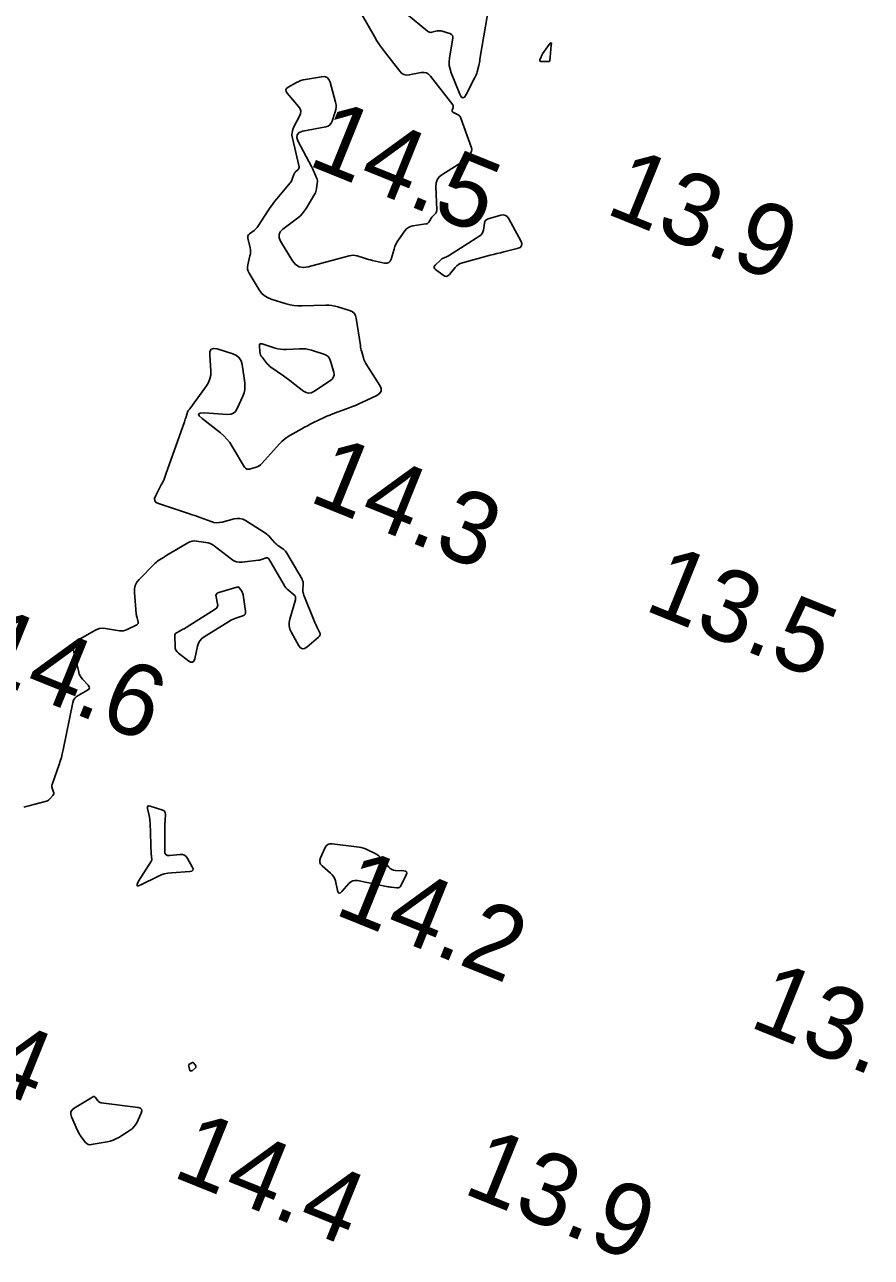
# Model space of a CAD drawing. Extents: x 3040093 to 3056816, y 408076 to 509144.
# Drawn here: x 3043823.6 to 3043882.3, y 438677.7 to 438763.2 of the extents above; entities that cross this region are included whole.
import ezdxf

# ---------------------------------------------------------------- set-up
doc = ezdxf.new("R2010")
doc.units = 0
doc.layers.add('V-CHAN-CONT-EL15', color=7, linetype='Continuous')
doc.layers.add('V-TOPO-SOUN-0810', color=7, linetype='Continuous')

msp = doc.modelspace()

# ---------------------------------------------------------------- linework, layer by layer
at = {"layer": 'V-CHAN-CONT-EL15'}
for points in [[(3043855.737, 438763.948), (3043855.215, 438760.837), (3043855.196, 438760.727), (3043855.175, 438760.619), (3043855.152, 438760.51), (3043855.127, 438760.402), (3043855.023, 438759.971), (3043854.994, 438759.864), (3043854.958, 438759.76), (3043854.916, 438759.658), (3043854.868, 438759.559), (3043854.253, 438758.383), (3043854.137, 438758.213), (3043854.026, 438758.16), (3043853.92, 438758.224), (3043853.821, 438758.405), (3043853.221, 438759.895), (3043853.138, 438760.148), (3043853.091, 438760.405), (3043853.081, 438760.667), (3043853.108, 438760.932), (3043853.335, 438762.288), (3043853.338, 438762.401), (3043853.306, 438762.493), (3043853.239, 438762.564), (3043853.136, 438762.613), (3043852.589, 438762.787), (3043852.502, 438762.808), (3043852.414, 438762.817), (3043852.326, 438762.813), (3043852.238, 438762.797), (3043851.884, 438762.708), (3043851.798, 438762.696), (3043851.716, 438762.704), (3043851.639, 438762.732), (3043851.567, 438762.781), (3043848.658, 438765.213)], [(3043847.032, 438763.946), (3043847.902, 438762.413), (3043848.075, 438762.12), (3043848.258, 438761.835), (3043848.451, 438761.556), (3043848.654, 438761.284), (3043849.649, 438760.002), (3043849.786, 438759.863), (3043849.943, 438759.775), (3043850.118, 438759.737), (3043850.313, 438759.751), (3043851.131, 438759.906), (3043851.326, 438759.919), (3043851.501, 438759.882), (3043851.658, 438759.793), (3043851.795, 438759.654), (3043853.328, 438757.671), (3043853.353, 438757.631), (3043853.366, 438757.589), (3043853.366, 438757.545), (3043853.355, 438757.499), (3043853.288, 438757.312), (3043853.278, 438757.268), (3043853.284, 438757.23), (3043853.305, 438757.198), (3043853.341, 438757.171), (3043853.695, 438756.981), (3043853.763, 438756.937), (3043853.819, 438756.882), (3043853.864, 438756.818), (3043853.897, 438756.744), (3043854.618, 438754.692), (3043854.646, 438754.568), (3043854.637, 438754.452), (3043854.593, 438754.345), (3043854.513, 438754.246), (3043854.122, 438753.868), (3043854.022, 438753.776), (3043853.918, 438753.689), (3043853.809, 438753.608), (3043853.696, 438753.533), (3043852.578, 438752.825), (3043852.383, 438752.668), (3043852.247, 438752.479), (3043852.17, 438752.26), (3043852.153, 438752.01), (3043852.228, 438750.39), (3043852.225, 438750.326), (3043852.21, 438750.267), (3043852.183, 438750.213), (3043852.144, 438750.162), (3043851.963, 438749.971), (3043851.919, 438749.922), (3043851.878, 438749.871), (3043851.84, 438749.818), (3043851.805, 438749.764), (3043851.668, 438749.54), (3043851.63, 438749.49), (3043851.585, 438749.451), (3043851.531, 438749.424), (3043851.47, 438749.408), (3043850.565, 438749.272), (3043850.401, 438749.231), (3043850.255, 438749.162), (3043850.127, 438749.063), (3043850.017, 438748.936), (3043849.571, 438748.311), (3043849.472, 438748.159), (3043849.387, 438748.001), (3043849.316, 438747.836), (3043849.258, 438747.665), (3043849.053, 438746.966), (3043848.986, 438746.818), (3043848.888, 438746.724), (3043848.758, 438746.683), (3043848.596, 438746.695), (3043847.757, 438746.88), (3043847.621, 438746.911), (3043847.487, 438746.946), (3043847.353, 438746.983), (3043847.22, 438747.024), (3043846.691, 438747.193), (3043846.558, 438747.225), (3043846.425, 438747.238), (3043846.291, 438747.231), (3043846.157, 438747.204), (3043843.302, 438746.43), (3043842.973, 438746.386), (3043842.684, 438746.442), (3043842.435, 438746.599), (3043842.226, 438746.856), (3043841.392, 438748.214), (3043841.289, 438748.45), (3043841.282, 438748.667), (3043841.369, 438748.867), (3043841.551, 438749.048), (3043842.563, 438749.807), (3043842.738, 438749.952), (3043842.896, 438750.111), (3043843.036, 438750.286), (3043843.161, 438750.476), (3043843.757, 438751.49), (3043843.801, 438751.576), (3043843.837, 438751.664), (3043843.865, 438751.756), (3043843.883, 438751.85), (3043843.939, 438752.235), (3043843.946, 438752.33), (3043843.94, 438752.423), (3043843.921, 438752.515), (3043843.888, 438752.605), (3043843.71, 438753.008), (3043843.666, 438753.104), (3043843.62, 438753.2), (3043843.573, 438753.295), (3043843.525, 438753.389), (3043842.601, 438755.132), (3043842.508, 438755.393), (3043842.532, 438755.598), (3043842.676, 438755.746), (3043842.937, 438755.837), (3043844.528, 438756.151), (3043844.681, 438756.2), (3043844.806, 438756.282), (3043844.903, 438756.396), (3043844.97, 438756.542), (3043845.184, 438757.192), (3043845.226, 438757.354), (3043845.242, 438757.518), (3043845.235, 438757.682), (3043845.203, 438757.847), (3043844.829, 438759.237), (3043844.744, 438759.437), (3043844.615, 438759.568), (3043844.442, 438759.631), (3043844.225, 438759.625), (3043843.118, 438759.44), (3043842.956, 438759.406), (3043842.799, 438759.358), (3043842.647, 438759.296), (3043842.499, 438759.222), (3043841.919, 438758.895), (3043841.805, 438758.808), (3043841.755, 438758.71), (3043841.769, 438758.6), (3043841.846, 438758.48), (3043842.631, 438757.565), (3043842.738, 438757.403), (3043842.786, 438757.235), (3043842.776, 438757.059), (3043842.707, 438756.878), (3043842.314, 438756.138), (3043842.234, 438755.951), (3043842.19, 438755.759), (3043842.182, 438755.562), (3043842.211, 438755.36), (3043842.669, 438753.371), (3043842.675, 438753.317), (3043842.667, 438753.267), (3043842.645, 438753.222), (3043842.609, 438753.181), (3043842.436, 438753.025), (3043842.396, 438752.985), (3043842.362, 438752.94), (3043842.334, 438752.891), (3043842.313, 438752.838), (3043842.201, 438752.513), (3043842.173, 438752.443), (3043842.139, 438752.375), (3043842.099, 438752.312), (3043842.053, 438752.251), (3043841.137, 438751.154), (3043840.979, 438750.958), (3043840.826, 438750.758), (3043840.679, 438750.553), (3043840.538, 438750.344), (3043839.816, 438749.24), (3043839.759, 438749.161), (3043839.696, 438749.088), (3043839.627, 438749.021), (3043839.551, 438748.96), (3043839.237, 438748.727), (3043839.171, 438748.665), (3043839.13, 438748.593), (3043839.114, 438748.511), (3043839.123, 438748.421), (3043839.274, 438747.762), (3043839.299, 438747.62), (3043839.306, 438747.479), (3043839.296, 438747.338), (3043839.27, 438747.196), (3043839.115, 438746.563), (3043839.092, 438746.412), (3043839.1, 438746.267), (3043839.137, 438746.126), (3043839.205, 438745.99), (3043839.915, 438744.833), (3043840.075, 438744.616), (3043840.264, 438744.438), (3043840.483, 438744.298), (3043840.732, 438744.197), (3043841.786, 438743.866), (3043842.051, 438743.795), (3043842.319, 438743.747), (3043842.591, 438743.721), (3043842.865, 438743.719), (3043844.529, 438743.771), (3043844.74, 438743.769), (3043844.949, 438743.75), (3043845.155, 438743.713), (3043845.359, 438743.659), (3043846.17, 438743.409), (3043846.352, 438743.328), (3043846.49, 438743.21), (3043846.586, 438743.056), (3043846.639, 438742.864), (3043846.923, 438740.969), (3043846.941, 438740.861), (3043846.962, 438740.753), (3043846.986, 438740.646), (3043847.014, 438740.539), (3043847.131, 438740.115), (3043847.164, 438740.01), (3043847.204, 438739.909), (3043847.252, 438739.811), (3043847.307, 438739.716), (3043848.263, 438738.201), (3043848.359, 438737.986), (3043848.358, 438737.799), (3043848.259, 438737.64), (3043848.063, 438737.51), (3043847.022, 438737.017), (3043846.805, 438736.918), (3043846.587, 438736.824), (3043846.366, 438736.735), (3043846.144, 438736.651), (3043845.206, 438736.309), (3043845.005, 438736.233), (3043844.806, 438736.152), (3043844.608, 438736.066), (3043844.413, 438735.976), (3043843.635, 438735.604), (3043843.441, 438735.51), (3043843.25, 438735.412), (3043843.06, 438735.31), (3043842.872, 438735.205), (3043842.039, 438734.732), (3043841.843, 438734.61), (3043841.659, 438734.474), (3043841.487, 438734.324), (3043841.325, 438734.16), (3043840.083, 438732.786), (3043839.999, 438732.705), (3043839.907, 438732.638), (3043839.806, 438732.583), (3043839.697, 438732.542), (3043839.244, 438732.406), (3043839.137, 438732.389), (3043839.043, 438732.405), (3043838.963, 438732.456), (3043838.896, 438732.541), (3043838.042, 438733.974), (3043837.868, 438734.238), (3043837.673, 438734.481), (3043837.455, 438734.706), (3043837.216, 438734.911), (3043835.943, 438735.906), (3043835.745, 438736.092), (3043835.704, 438736.219), (3043835.819, 438736.286), (3043836.091, 438736.294), (3043837.714, 438736.19), (3043837.934, 438736.204), (3043838.12, 438736.276), (3043838.27, 438736.407), (3043838.385, 438736.596), (3043838.774, 438737.467), (3043838.855, 438737.687), (3043838.903, 438737.912), (3043838.919, 438738.141), (3043838.902, 438738.375), (3043838.72, 438739.66), (3043838.651, 438739.919), (3043838.523, 438740.129), (3043838.336, 438740.288), (3043838.09, 438740.397), (3043836.984, 438740.734), (3043836.748, 438740.771), (3043836.584, 438740.717), (3043836.494, 438740.57), (3043836.476, 438740.332), (3043836.55, 438739.196), (3043836.545, 438738.919), (3043836.494, 438738.654), (3043836.397, 438738.403), (3043836.254, 438738.166), (3043835.11, 438736.573), (3043835.099, 438736.559), (3043835.086, 438736.546), (3043835.073, 438736.534), (3043835.059, 438736.524), (3043834.999, 438736.483), (3043834.985, 438736.472), (3043834.974, 438736.459), (3043834.965, 438736.445), (3043834.959, 438736.428), (3043834.812, 438735.946), (3043834.786, 438735.861), (3043834.758, 438735.775), (3043834.73, 438735.69), (3043834.7, 438735.605), (3043833.468, 438732.107), (3043833.392, 438731.902), (3043833.309, 438731.7), (3043833.218, 438731.501), (3043833.12, 438731.306), (3043832.714, 438730.53), (3043832.652, 438730.352), (3043832.666, 438730.205), (3043832.758, 438730.089), (3043832.927, 438730.005), (3043835.065, 438729.299), (3043835.254, 438729.236), (3043835.444, 438729.171), (3043835.632, 438729.104), (3043835.82, 438729.035), (3043836.571, 438728.758), (3043836.759, 438728.704), (3043836.949, 438728.679), (3043837.141, 438728.685), (3043837.333, 438728.721), (3043838.178, 438728.944), (3043838.38, 438728.977), (3043838.575, 438728.968), (3043838.765, 438728.918), (3043838.948, 438728.826), (3043840.338, 438727.952), (3043840.43, 438727.89), (3043840.517, 438727.82), (3043840.599, 438727.745), (3043840.675, 438727.663), (3043840.992, 438727.295), (3043841.056, 438727.226), (3043841.123, 438727.162), (3043841.195, 438727.103), (3043841.271, 438727.048), (3043841.582, 438726.837), (3043841.655, 438726.781), (3043841.722, 438726.718), (3043841.78, 438726.647), (3043841.831, 438726.569), (3043842.88, 438724.756), (3043842.921, 438724.671), (3043842.949, 438724.584), (3043842.964, 438724.493), (3043842.965, 438724.398), (3043842.942, 438724.015), (3043842.941, 438723.92), (3043842.951, 438723.827), (3043842.971, 438723.736), (3043843.002, 438723.646), (3043843.721, 438721.863), (3043843.763, 438721.762), (3043843.807, 438721.663), (3043843.853, 438721.564), (3043843.901, 438721.467), (3043844.097, 438721.078), (3043844.13, 438720.985), (3043844.129, 438720.898), (3043844.096, 438720.817), (3043844.029, 438720.744), (3043843.202, 438720.044), (3043843.043, 438719.945), (3043842.9, 438719.928), (3043842.772, 438719.994), (3043842.659, 438720.142), (3043842.139, 438721.074), (3043842.041, 438721.295), (3043841.991, 438721.521), (3043841.988, 438721.753), (3043842.033, 438721.991), (3043842.415, 438723.329), (3043842.432, 438723.437), (3043842.417, 438723.535), (3043842.372, 438723.624), (3043842.296, 438723.703), (3043841.929, 438723.998), (3043841.842, 438724.076), (3043841.762, 438724.16), (3043841.691, 438724.251), (3043841.628, 438724.35), (3043840.574, 438726.172), (3043840.537, 438726.22), (3043840.492, 438726.247), (3043840.441, 438726.254), (3043840.381, 438726.241), (3043840.13, 438726.146), (3043840.067, 438726.124), (3043840.002, 438726.106), (3043839.937, 438726.092), (3043839.871, 438726.082), (3043838.739, 438725.941), (3043838.534, 438725.934), (3043838.339, 438725.967), (3043838.155, 438726.038), (3043837.981, 438726.148), (3043836.781, 438727.075), (3043836.649, 438727.165), (3043836.509, 438727.235), (3043836.36, 438727.286), (3043836.204, 438727.318), (3043835.562, 438727.408), (3043835.405, 438727.418), (3043835.252, 438727.401), (3043835.105, 438727.358), (3043834.963, 438727.288), (3043833.671, 438726.524), (3043833.58, 438726.469), (3043833.49, 438726.414), (3043833.4, 438726.359), (3043833.31, 438726.302), (3043832.953, 438726.075), (3043832.866, 438726.016), (3043832.782, 438725.953), (3043832.702, 438725.884), (3043832.626, 438725.811), (3043831.59, 438724.749), (3043831.429, 438724.548), (3043831.32, 438724.327), (3043831.264, 438724.088), (3043831.261, 438723.83), (3043831.388, 438722.368), (3043831.395, 438722.297), (3043831.406, 438722.227), (3043831.421, 438722.157), (3043831.438, 438722.087), (3043831.514, 438721.81), (3043831.523, 438721.746), (3043831.511, 438721.69), (3043831.478, 438721.644), (3043831.425, 438721.607), (3043830.765, 438721.272), (3043830.633, 438721.216), (3043830.496, 438721.184), (3043830.356, 438721.173), (3043830.212, 438721.185), (3043829.247, 438721.338), (3043829.041, 438721.354), (3043828.842, 438721.334), (3043828.65, 438721.278), (3043828.465, 438721.187), (3043827.39, 438720.544), (3043827.188, 438720.384), (3043827.064, 438720.193), (3043827.016, 438719.97), (3043827.045, 438719.715), (3043827.394, 438718.315), (3043827.437, 438718.179), (3043827.496, 438718.051), (3043827.571, 438717.933), (3043827.662, 438717.823), (3043828.059, 438717.402), (3043828.13, 438717.301), (3043828.145, 438717.209), (3043828.102, 438717.127), (3043828.004, 438717.053), (3043827.363, 438716.702), (3043827.228, 438716.61), (3043827.122, 438716.497), (3043827.044, 438716.362), (3043826.996, 438716.206), (3043826.315, 438712.914), (3043826.257, 438712.655), (3043826.191, 438712.4), (3043826.116, 438712.146), (3043826.033, 438711.895), (3043825.556, 438710.527), (3043825.539, 438710.461), (3043825.533, 438710.395), (3043825.539, 438710.328), (3043825.557, 438710.262), (3043825.65, 438709.997), (3043825.665, 438709.933), (3043825.663, 438709.871), (3043825.643, 438709.813), (3043825.606, 438709.758), (3043825.402, 438709.519), (3043825.35, 438709.466), (3043825.292, 438709.423), (3043825.228, 438709.389), (3043825.158, 438709.364), (3043824.277, 438709.124), (3043824.106, 438709.077), (3043823.935, 438709.031), (3043823.763, 438708.985), (3043823.592, 438708.939)]]:
    msp.add_lwpolyline(points, dxfattribs=at)
for points in [[(3043860.078, 438760.943), (3043860.075, 438760.915), (3043860.073, 438760.887), (3043860.07, 438760.858), (3043860.061, 438760.744), (3043860.056, 438760.72), (3043860.044, 438760.702), (3043860.025, 438760.691), (3043860, 438760.688), (3043859.44, 438760.69), (3043859.393, 438760.696), (3043859.365, 438760.716), (3043859.357, 438760.749), (3043859.368, 438760.795), (3043859.45, 438761.006), (3043859.472, 438761.057), (3043859.497, 438761.108), (3043859.525, 438761.156), (3043859.556, 438761.204), (3043860.018, 438761.868), (3043860.091, 438761.957), (3043860.14, 438761.978), (3043860.163, 438761.931), (3043860.161, 438761.815), (3043860.08, 438760.972)], [(3043858.112, 438748.046), (3043858.095, 438747.892), (3043857.992, 438747.777), (3043857.801, 438747.7), (3043856.862, 438747.473), (3043856.627, 438747.416), (3043856.393, 438747.357), (3043856.159, 438747.296), (3043855.926, 438747.234), (3043853.998, 438746.715), (3043853.853, 438746.665), (3043853.722, 438746.594), (3043853.604, 438746.503), (3043853.499, 438746.392), (3043853.095, 438745.898), (3043852.998, 438745.808), (3043852.894, 438745.769), (3043852.784, 438745.782), (3043852.668, 438745.847), (3043852.125, 438746.258), (3043852.06, 438746.324), (3043852.035, 438746.393), (3043852.051, 438746.464), (3043852.107, 438746.538), (3043852.493, 438746.915), (3043852.532, 438746.949), (3043852.573, 438746.98), (3043852.617, 438747.007), (3043852.664, 438747.029), (3043852.857, 438747.111), (3043852.905, 438747.133), (3043852.951, 438747.156), (3043852.997, 438747.181), (3043853.042, 438747.208), (3043855.211, 438748.59), (3043855.304, 438748.664), (3043855.376, 438748.751), (3043855.425, 438748.853), (3043855.453, 438748.968), (3043855.519, 438749.459), (3043855.549, 438749.57), (3043855.604, 438749.659), (3043855.685, 438749.725), (3043855.791, 438749.769), (3043856.659, 438750.009), (3043856.832, 438750.032), (3043856.981, 438750.001), (3043857.107, 438749.915), (3043857.21, 438749.774), (3043858.04, 438748.239)], [(3043842.922, 438740.75), (3043843.131, 438740.733), (3043843.337, 438740.698), (3043843.541, 438740.644), (3043844.382, 438740.385), (3043844.553, 438740.311), (3043844.69, 438740.203), (3043844.793, 438740.063), (3043844.863, 438739.889), (3043845.072, 438739.131), (3043845.097, 438738.951), (3043845.067, 438738.792), (3043844.984, 438738.654), (3043844.846, 438738.536), (3043843.696, 438737.787), (3043843.514, 438737.7), (3043843.335, 438737.675), (3043843.159, 438737.713), (3043842.985, 438737.814), (3043842.292, 438738.346), (3043842.12, 438738.477), (3043841.946, 438738.606), (3043841.771, 438738.734), (3043841.595, 438738.86), (3043840.717, 438739.482), (3043840.629, 438739.55), (3043840.545, 438739.624), (3043840.468, 438739.704), (3043840.396, 438739.789), (3043840.11, 438740.158), (3043840.053, 438740.243), (3043840.009, 438740.333), (3043839.979, 438740.428), (3043839.963, 438740.529), (3043839.925, 438740.943), (3043839.929, 438741.03), (3043839.96, 438741.083), (3043840.018, 438741.102), (3043840.104, 438741.088), (3043841.018, 438740.802), (3043841.204, 438740.752), (3043841.393, 438740.719), (3043841.584, 438740.703), (3043841.777, 438740.704), (3043842.712, 438740.749)], [(3043838.735, 438723.866), (3043838.762, 438723.809), (3043838.782, 438723.748), (3043838.795, 438723.685), (3043838.964, 438722.533), (3043838.965, 438722.421), (3043838.932, 438722.329), (3043838.864, 438722.259), (3043838.763, 438722.211), (3043838.287, 438722.059), (3043838.17, 438722.018), (3043838.056, 438721.969), (3043837.945, 438721.914), (3043837.838, 438721.852), (3043836.101, 438720.769), (3043835.933, 438720.641), (3043835.8, 438720.489), (3043835.701, 438720.313), (3043835.635, 438720.113), (3043835.436, 438719.227), (3043835.377, 438719.071), (3043835.29, 438718.995), (3043835.175, 438718.998), (3043835.03, 438719.079), (3043834.313, 438719.627), (3043834.21, 438719.724), (3043834.135, 438719.836), (3043834.089, 438719.962), (3043834.071, 438720.102), (3043834.053, 438720.807), (3043834.061, 438720.893), (3043834.09, 438720.965), (3043834.14, 438721.026), (3043834.211, 438721.074), (3043834.535, 438721.241), (3043834.616, 438721.284), (3043834.696, 438721.328), (3043834.775, 438721.374), (3043834.853, 438721.421), (3043836.86, 438722.673), (3043836.949, 438722.746), (3043837.005, 438722.832), (3043837.029, 438722.933), (3043837.019, 438723.047), (3043836.916, 438723.532), (3043836.908, 438723.643), (3043836.937, 438723.732), (3043837.002, 438723.799), (3043837.103, 438723.844), (3043838.352, 438724.206), (3043838.412, 438724.215), (3043838.465, 438724.206), (3043838.512, 438724.18), (3043838.552, 438724.135), (3043838.702, 438723.921)], [(3043833.381, 438707.949), (3043833.377, 438707.847), (3043833.375, 438707.745), (3043833.373, 438707.643), (3043833.355, 438705.919), (3043833.376, 438705.765), (3043833.441, 438705.66), (3043833.551, 438705.603), (3043833.706, 438705.594), (3043834.432, 438705.659), (3043834.59, 438705.653), (3043834.727, 438705.607), (3043834.842, 438705.521), (3043834.936, 438705.393), (3043835.268, 438704.801), (3043835.32, 438704.67), (3043835.308, 438704.574), (3043835.234, 438704.511), (3043835.096, 438704.483), (3043833.837, 438704.399), (3043833.574, 438704.369), (3043833.318, 438704.312), (3043833.07, 438704.23), (3043832.828, 438704.121), (3043831.755, 438703.573), (3043831.548, 438703.489), (3043831.445, 438703.499), (3043831.444, 438703.602), (3043831.547, 438703.801), (3043832.434, 438705.211), (3043832.45, 438705.243), (3043832.461, 438705.275), (3043832.465, 438705.31), (3043832.463, 438705.345), (3043832.442, 438705.49), (3043832.438, 438705.527), (3043832.434, 438705.563), (3043832.431, 438705.6), (3043832.429, 438705.636), (3043832.338, 438707.868), (3043832.33, 438707.993), (3043832.317, 438708.117), (3043832.298, 438708.241), (3043832.274, 438708.364), (3043832.168, 438708.855), (3043832.159, 438708.957), (3043832.187, 438709.019), (3043832.251, 438709.04), (3043832.352, 438709.02), (3043833.225, 438708.727), (3043833.309, 438708.686), (3043833.367, 438708.628), (3043833.4, 438708.552), (3043833.407, 438708.459), (3043833.386, 438708.051)], [(3043850.06, 438704.502), (3043850.126, 438704.449), (3043850.14, 438704.366), (3043850.102, 438704.252), (3043849.722, 438703.488), (3043849.675, 438703.417), (3043849.615, 438703.37), (3043849.542, 438703.346), (3043849.457, 438703.345), (3043849.092, 438703.387), (3043849.001, 438703.399), (3043848.91, 438703.412), (3043848.819, 438703.428), (3043848.729, 438703.445), (3043846.726, 438703.854), (3043846.556, 438703.869), (3043846.401, 438703.84), (3043846.26, 438703.768), (3043846.134, 438703.653), (3043845.645, 438703.089), (3043845.543, 438702.997), (3043845.459, 438702.979), (3043845.394, 438703.034), (3043845.346, 438703.163), (3043845.193, 438703.826), (3043845.144, 438703.985), (3043845.071, 438704.13), (3043844.976, 438704.261), (3043844.858, 438704.378), (3043844.279, 438704.869), (3043844.167, 438704.994), (3043844.108, 438705.13), (3043844.103, 438705.279), (3043844.152, 438705.439), (3043844.46, 438706.112), (3043844.55, 438706.256), (3043844.666, 438706.352), (3043844.809, 438706.4), (3043844.979, 438706.401), (3043846.838, 438706.162), (3043846.985, 438706.137), (3043847.129, 438706.1), (3043847.269, 438706.051), (3043847.406, 438705.99), (3043847.945, 438705.723), (3043848.075, 438705.651), (3043848.195, 438705.566), (3043848.307, 438705.469), (3043848.408, 438705.361), (3043848.895, 438704.786), (3043848.994, 438704.69), (3043849.106, 438704.618), (3043849.231, 438704.573), (3043849.368, 438704.553), (3043849.943, 438704.524)], [(3043835.36, 438691.201), (3043835.368, 438691.195), (3043835.376, 438691.187), (3043835.382, 438691.178), (3043835.507, 438690.99), (3043835.523, 438690.956), (3043835.525, 438690.924), (3043835.515, 438690.894), (3043835.491, 438690.865), (3043835.291, 438690.679), (3043835.276, 438690.667), (3043835.261, 438690.659), (3043835.244, 438690.653), (3043835.225, 438690.65), (3043835.15, 438690.643), (3043835.133, 438690.644), (3043835.119, 438690.65), (3043835.109, 438690.661), (3043835.102, 438690.677), (3043835.019, 438690.982), (3043835.014, 438691.021), (3043835.021, 438691.055), (3043835.04, 438691.084), (3043835.071, 438691.108), (3043835.273, 438691.227), (3043835.282, 438691.231), (3043835.292, 438691.233), (3043835.302, 438691.232), (3043835.311, 438691.228), (3043835.35, 438691.207)], [(3043828.778, 438688.519), (3043828.831, 438688.48), (3043828.891, 438688.453), (3043828.958, 438688.438), (3043831.519, 438688.107), (3043831.669, 438688.065), (3043831.755, 438687.988), (3043831.775, 438687.874), (3043831.73, 438687.725), (3043831.42, 438687.056), (3043831.333, 438686.897), (3043831.226, 438686.756), (3043831.1, 438686.632), (3043830.953, 438686.526), (3043830.167, 438686.034), (3043829.98, 438685.93), (3043829.786, 438685.844), (3043829.585, 438685.778), (3043829.376, 438685.731), (3043828.266, 438685.537), (3043828.15, 438685.53), (3043828.045, 438685.553), (3043827.952, 438685.606), (3043827.87, 438685.689), (3043827.567, 438686.08), (3043827.495, 438686.18), (3043827.429, 438686.283), (3043827.369, 438686.391), (3043827.316, 438686.502), (3043826.897, 438687.45), (3043826.844, 438687.636), (3043826.859, 438687.8), (3043826.941, 438687.943), (3043827.09, 438688.065), (3043828.356, 438688.837), (3043828.415, 438688.863), (3043828.468, 438688.864), (3043828.518, 438688.843), (3043828.562, 438688.797), (3043828.732, 438688.57)]]:
    msp.add_lwpolyline(points, close=True, dxfattribs=at)

# ---------------------------------------------------------------- texts
at = {"layer": 'V-TOPO-SOUN-0810'}
for s, p in [('14.5 ', (3043843.163, 438753.54)), ('13.9 ', (3043863.803, 438750.19)), ('14.3 ', (3043843.233, 438730.21)), ('13.5 ', (3043866.493, 438722.67)), ('14.6 ', (3043820.003, 438718.3)), ('14.2 ', (3043845.003, 438701.57)), ('14.4 ', (3043812.093, 438693.14)), ('13.4 ', (3043873.773, 438693.76)), ('14.4 ', (3043833.783, 438683.36)), ('13.9 ', (3043853.923, 438682.21))]:
    msp.add_text(s, height=5, rotation=338, dxfattribs=at).set_placement(p)

doc.saveas('drawing.dxf')
